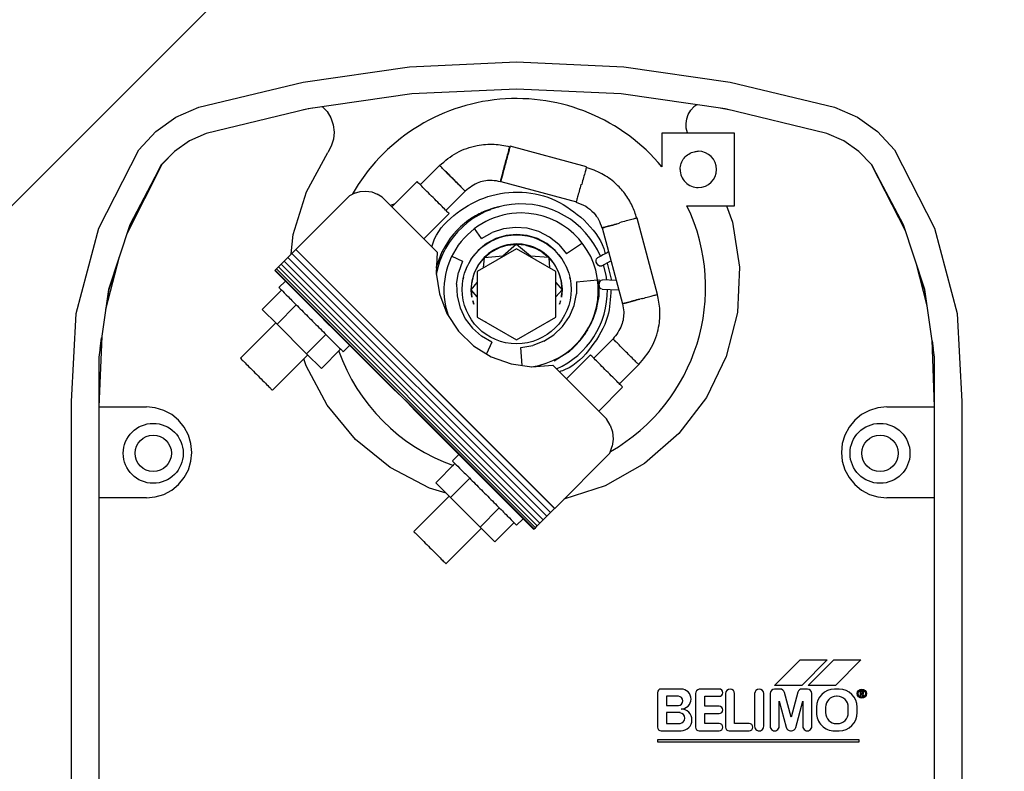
# Model space of a CAD drawing. Header units: millimetres. Extents: x -604189 to 881711, y -381903 to -7297.
# Tile 989 of 1056: x -545940 to -545832, y -160127 to -160044. Entities that reach past the tile are written whole.
import ezdxf

# ---------------------------------------------------------------- set-up
doc = ezdxf.new("R2010")
doc.units = ezdxf.units.MM
doc.header["$LTSCALE"] = 100
doc.linetypes.add('ACAD_ISO04W100', pattern=[30.5, 24, -3, 0.5, -3])
doc.layers.get('Defpoints').update_dxf_attribs({"color": 30})
doc.layers.add('Flowair', color=1, linetype='Continuous')
doc.layers.add('OPIS', color=7, linetype='Continuous')
doc.layers.add('strop osie', color=80, linetype='ACAD_ISO04W100', lineweight=5)
doc.styles.get("Standard").update_dxf_attribs({"font": 'romans.shx', "width": 0.5})
doc.dimstyles.new('1 50', dxfattribs={"dimtxt": 150, "dimasz": 80, "dimexe": 1, "dimexo": 1, "dimgap": 20, "dimtad": 1, "dimdec": 0, "dimlfac": 0.1, "dimtxsty": 'Standard', "dimblk": 'ARCHTICK', "dimcen": 200, "dimclrd": 2, "dimadec": 1, "dimazin": 0, "dimtfac": 1, "dimtdec": 0, "dimtmove": 0, "dimatfit": 3, "dimldrblk": 'ARCHTICK', "dimfxl": 120, "dimfxlon": 1, "dimtfill": 1, "dimarcsym": 0})

# ---------------------------------------------------------------- blocks, each defined once
blk = doc.blocks.new('_ArchTick')
at = {"layer": 'strop osie', "color": 0, "const_width": 0.15}
blk.add_lwpolyline([(-0.5, -0.5), (0.5, 0.5)], dxfattribs=at)
blk = doc.blocks.new('*D3281')
at = {"layer": 'Defpoints', "color": 0, "linetype": 'ByBlock', "lineweight": 5, "transparency": 16777216}
for p in [(-552118.94, -159745.28), (-535687.5, -164715.31), (-535410.16, -164715.31)]:
    blk.add_point(p, dxfattribs=at)
at = {"layer": 'OPIS', "color": 0, "linetype": 'Continuous', "lineweight": -2, "transparency": 16777216}
for p, q in [((-535470.16, -159745.28), (-535409.16, -159745.28)), ((-535470.16, -164715.31), (-535409.16, -164715.31))]:
    blk.add_line(p, q, dxfattribs=at)
at = {"layer": 'OPIS', "color": 2, "lineweight": -2, "transparency": 16777216}
blk.add_line((-535410.16, -159745.28), (-535410.16, -164715.31), dxfattribs=at)
at = {"layer": 'OPIS', "color": 2, "linetype": 'ByBlock', "lineweight": -2, "transparency": 16777216, "xscale": 80, "yscale": 80, "zscale": 80}
for p, rotation in [((-535410.16, -159745.28), 90), ((-535410.16, -164715.31), 270)]:
    blk.add_blockref('_ArchTick', p, dxfattribs=dict(at, rotation=rotation))
at = {"layer": 'OPIS', "color": 0, "linetype": 'ByBlock', "lineweight": 13, "transparency": 16777216, "insert": (-535505.16, -162230.3), "char_height": 150, "attachment_point": 5, "rotation": 90, "bg_fill": 3, "box_fill_scale": 1.1, "bg_fill_color": 256, "bg_fill_true_color": 13158600, "bg_fill_transparency": 0}
blk.add_mtext('497', dxfattribs=at)
blk = doc.blocks.new('*D3283')
at = {"layer": 'Defpoints', "color": 0, "linetype": 'ByBlock', "lineweight": 5, "transparency": 16777216}
for p in [(-549860.21, -159420.3), (-548544.07, -179490.3), (-536848.94, -179490.3)]:
    blk.add_point(p, dxfattribs=at)
at = {"layer": 'OPIS', "color": 0, "linetype": 'Continuous', "lineweight": -2, "transparency": 16777216}
for p, q in [((-548604.07, -159420.3), (-548543.07, -159420.3)), ((-548484.07, -179490.3), (-548545.07, -179490.3))]:
    blk.add_line(p, q, dxfattribs=at)
at = {"layer": 'OPIS', "color": 2, "lineweight": -2, "transparency": 16777216}
blk.add_line((-548544.07, -159420.3), (-548544.07, -179490.3), dxfattribs=at)
at = {"layer": 'OPIS', "color": 2, "linetype": 'ByBlock', "lineweight": -2, "transparency": 16777216, "xscale": 80, "yscale": 80, "zscale": 80}
for p, rotation in [((-548544.07, -159420.3), 90), ((-548544.07, -179490.3), 270)]:
    blk.add_blockref('_ArchTick', p, dxfattribs=dict(at, rotation=rotation))
at = {"layer": 'OPIS', "color": 0, "linetype": 'ByBlock', "lineweight": 13, "transparency": 16777216, "insert": (-548639.07, -169455.3), "char_height": 150, "attachment_point": 5, "rotation": 90, "bg_fill": 3, "box_fill_scale": 1.1, "bg_fill_color": 256, "bg_fill_true_color": 13158600, "bg_fill_transparency": 0}
blk.add_mtext('2007', dxfattribs=at)
blk = doc.blocks.new('*D3315')
at = {"layer": 'Defpoints', "color": 0, "linetype": 'ByBlock', "lineweight": 5, "transparency": 16777216}
for p in [(-551668.94, -159870.3), (-536848.94, -159870.3), (-536848.94, -160452.01)]:
    blk.add_point(p, dxfattribs=at)
at = {"layer": 'OPIS', "color": 0, "linetype": 'Continuous', "lineweight": -2, "transparency": 16777216}
for p, q in [((-551668.94, -160392.01), (-551668.94, -160453.01)), ((-536848.94, -160392.01), (-536848.94, -160453.01))]:
    blk.add_line(p, q, dxfattribs=at)
at = {"layer": 'OPIS', "color": 2, "lineweight": -2, "transparency": 16777216}
blk.add_line((-551668.94, -160452.01), (-536848.94, -160452.01), dxfattribs=at)
at = {"layer": 'OPIS', "color": 2, "linetype": 'ByBlock', "lineweight": -2, "transparency": 16777216, "xscale": 80, "yscale": 80, "zscale": 80, "rotation": 180}
blk.add_blockref('_ArchTick', (-551668.94, -160452.01), dxfattribs=at)
at = {"layer": 'OPIS', "color": 2, "linetype": 'ByBlock', "lineweight": -2, "transparency": 16777216, "xscale": 80, "yscale": 80, "zscale": 80}
blk.add_blockref('_ArchTick', (-536848.94, -160452.01), dxfattribs=at)
at = {"layer": 'OPIS', "color": 0, "linetype": 'ByBlock', "lineweight": 13, "transparency": 16777216, "insert": (-544258.94, -160357.01), "char_height": 150, "attachment_point": 5, "bg_fill": 3, "box_fill_scale": 1.1, "bg_fill_color": 256, "bg_fill_true_color": 13158600, "bg_fill_transparency": 0}
blk.add_mtext('1482', dxfattribs=at)
blk = doc.blocks.new('FB 100V z KM 10.2017')
at = {"layer": 'Flowair', "linetype": 'Continuous'}
for p, q in [((10002.037, 4879.974), (10006.726, 4881.228)), ((10006.726, 4881.228), (10011.573, 4881.476)), ((10011.573, 4881.476), (10061.573, 4881.476)), ((9997.713, 4877.771), (10002.037, 4879.974)), ((10005.41, 4879.442), (10001.846, 4878.275)), ((10006.303, 4879.57), (10003.937, 4878.959)), ((10005.395, 4879.397), (10005.997, 4879.491)), ((10009.123, 4879.976), (10005.41, 4879.442)), ((10011.873, 4879.976), (10008.172, 4879.84)), ((10008.224, 4879.841), (10008.645, 4879.908)), ((10061.573, 4879.976), (10009.123, 4879.976)), ((10011.873, 4877.351), (10011.873, 4879.976)), ((10016.873, 4879.976), (10016.873, 4877.351)), ((10004.529, 4879.112), (10005.395, 4879.397)), ((10002.218, 4878.397), (9998.533, 4876.516)), ((10001.846, 4878.275), (9998.533, 4876.516)), ((9998.533, 4876.516), (10001.848, 4878.232)), ((10001.848, 4878.232), (10001.98, 4878.276)), ((9996.711, 4876.842), (9997.713, 4877.771)), ((10011.873, 4877.351), (10011.921, 4876.864)), ((10016.825, 4876.864), (10016.873, 4877.351)), ((9995.92, 4875.728), (9996.711, 4876.842)), ((10011.921, 4876.864), (10012.063, 4876.395)), ((10016.682, 4876.395), (10016.825, 4876.864)), ((9998.533, 4876.516), (9997.803, 4875.813)), ((10012.063, 4876.395), (10012.294, 4875.963)), ((10016.451, 4875.963), (10016.682, 4876.395)), ((9995.373, 4874.476), (9995.92, 4875.728)), ((9997.803, 4875.813), (9997.223, 4874.983)), ((10012.294, 4875.963), (10012.605, 4875.584)), ((10016.14, 4875.584), (10016.451, 4875.963)), ((10025.798, 4875.926), (10027.198, 4874.526)), ((10025.798, 4874.426), (10025.798, 4875.926)), ((10027.498, 4875.976), (10027.498, 4875.876)), ((10027.498, 4875.876), (10027.798, 4875.876)), ((10027.548, 4875.976), (10027.548, 4875.926)), ((10027.548, 4875.926), (10027.648, 4875.926)), ((10027.648, 4875.926), (10027.648, 4875.976)), ((10027.773, 4876.078), (10027.684, 4876.027)), ((10027.698, 4875.977), (10027.798, 4876.034)), ((10027.698, 4875.926), (10027.698, 4875.977)), ((10027.798, 4875.926), (10027.698, 4875.926)), ((10027.798, 4876.034), (10027.773, 4876.078)), ((10027.798, 4875.876), (10027.798, 4875.926)), ((10028.698, 4875.726), (10028.398, 4875.726)), ((10030.198, 4875.826), (10030.198, 4864.726)), ((10030.298, 4875.826), (10030.198, 4875.826)), ((10030.298, 4864.726), (10030.298, 4875.826)), ((10012.605, 4875.584), (10012.984, 4875.273)), ((10012.984, 4875.273), (10013.416, 4875.042)), ((10015.329, 4875.042), (10015.762, 4875.273)), ((10015.762, 4875.273), (10016.14, 4875.584)), ((10028.698, 4875.226), (10028.398, 4875.226)), ((9997.223, 4874.983), (9996.813, 4874.056)), ((10013.416, 4875.042), (10013.885, 4874.9)), ((10013.885, 4874.9), (10014.373, 4874.851)), ((10014.373, 4874.851), (10014.86, 4874.9)), ((10014.86, 4874.9), (10015.329, 4875.042)), ((10027.398, 4874.726), (10027.398, 4874.476)), ((10027.798, 4874.626), (10027.798, 4874.576)), ((10029.298, 4874.576), (10029.298, 4874.626)), ((10029.698, 4874.476), (10029.698, 4874.726)), ((9993.988, 4868.731), (9995.373, 4874.476)), ((9996.813, 4874.056), (9995.461, 4868.449)), ((10027.198, 4873.026), (10025.798, 4874.426)), ((10025.798, 4874.076), (10027.198, 4872.676)), ((10025.798, 4872.576), (10025.798, 4874.076)), ((10027.198, 4874.526), (10027.198, 4873.026)), ((10028.398, 4873.976), (10028.698, 4873.976)), ((10028.398, 4873.476), (10028.698, 4873.476)), ((10027.398, 4872.983), (10027.398, 4872.683)), ((10029.448, 4873.226), (10027.648, 4873.226)), ((10027.198, 4871.176), (10025.798, 4872.576)), ((10027.198, 4872.676), (10027.198, 4871.176)), ((10027.573, 4872.445), (10028.948, 4872.077)), ((10027.574, 4872.445), (10027.573, 4872.445)), ((10028.067, 4872.726), (10029.448, 4872.726)), ((10029.512, 4872.339), (10028.067, 4872.726)), ((10028.948, 4872.077), (10027.583, 4871.711)), ((10029.698, 4872.055), (10029.698, 4872.105)), ((10027.398, 4871.476), (10027.398, 4871.176)), ((10027.583, 4871.711), (10027.583, 4871.71)), ((10028.067, 4871.426), (10029.501, 4871.811)), ((10029.448, 4871.426), (10028.067, 4871.426)), ((10027.648, 4870.926), (10029.448, 4870.926)), ((10029.448, 4870.576), (10027.648, 4870.576)), ((10027.648, 4870.076), (10029.448, 4870.076)), ((10029.298, 4869.776), (10029.298, 4868.976)), ((10029.698, 4868.676), (10029.698, 4869.776)), ((10001.696, 4868.862), (10004.168, 4869.249)), ((10004.168, 4869.249), (10006.668, 4869.132)), ((9993.152, 4862.88), (9993.988, 4868.731)), ((9995.512, 4868.658), (9995.424, 4868.186)), ((10000.798, 4868.976), (9996.798, 4868.976)), ((9996.798, 4868.976), (9996.798, 4864.976)), ((10000.798, 4866.352), (10000.798, 4868.976)), ((10000.798, 4868.526), (10001.696, 4868.862)), ((10006.668, 4869.132), (10009.093, 4868.517)), ((10029.298, 4868.976), (10027.648, 4868.976)), ((9995.461, 4868.449), (9994.645, 4862.738)), ((10009.093, 4868.517), (10011.346, 4867.428)), ((10027.398, 4868.126), (10027.398, 4867.026)), ((10027.648, 4868.476), (10029.498, 4868.476)), ((10027.798, 4867.326), (10027.798, 4868.126)), ((10028.348, 4868.126), (10028.348, 4867.326)), ((10028.748, 4867.326), (10028.748, 4868.126)), ((10029.298, 4868.126), (10029.298, 4867.326)), ((10029.698, 4867.026), (10029.698, 4868.126)), ((10011.346, 4867.428), (10013.335, 4865.909)), ((10027.398, 4867.026), (10027.403, 4867.026)), ((10028.348, 4867.326), (10027.798, 4867.326)), ((10029.298, 4867.326), (10028.748, 4867.326)), ((9995.238, 4866.885), (9995.348, 4866.735)), ((9995.542, 4866.559), (9995.348, 4866.735)), ((9995.767, 4866.424), (9995.542, 4866.559)), ((10027.648, 4866.826), (10029.498, 4866.826)), ((9996.014, 4866.336), (9995.767, 4866.424)), ((9996.273, 4866.3), (9996.014, 4866.336)), ((9996.535, 4866.315), (9996.273, 4866.3)), ((9996.789, 4866.382), (9996.535, 4866.315)), ((10013.335, 4865.909), (10014.978, 4864.022)), ((10027.398, 4866.026), (10027.398, 4864.926)), ((10028.698, 4865.976), (10028.698, 4865.226)), ((10028.702, 4865.976), (10028.698, 4865.976)), ((10029.298, 4865.976), (10029.293, 4865.976)), ((10029.298, 4865.226), (10029.298, 4865.976)), ((10029.698, 4864.926), (10029.698, 4866.026)), ((10027.798, 4865.876), (10027.798, 4865.226)), ((10028.298, 4865.226), (10028.298, 4865.876)), ((9996.798, 4864.976), (9998.652, 4864.976)), ((10027.798, 4865.226), (10028.298, 4865.226)), ((10028.698, 4865.226), (10029.298, 4865.226)), ((10005.682, 4864.73), (10001.474, 4863.603)), ((10027.598, 4864.726), (10029.498, 4864.726)), ((10030.198, 4864.726), (10030.298, 4864.726)), ((10005.908, 4863.867), (10005.897, 4863.907)), ((10005.897, 4863.907), (10005.936, 4863.763)), ((10014.978, 4864.022), (10016.21, 4861.844)), ((10010.602, 4862.632), (10009.539, 4863.696)), ((10009.54, 4863.693), (10009.54, 4863.693)), ((9992.873, 4856.976), (9993.152, 4862.88)), ((9994.645, 4862.738), (9994.373, 4856.976)), ((10002.012, 4861.676), (10006.195, 4862.797)), ((10012.096, 4861.491), (10010.776, 4862.811)), ((10001.736, 4862.631), (10001.734, 4862.637)), ((10001.759, 4862.638), (10001.736, 4862.631)), ((10004.111, 4861.66), (10003.837, 4862.165)), ((10003.948, 4861.962), (10004.905, 4862.195)), ((10004.916, 4862.454), (10004.883, 4861.701)), ((10005.382, 4861.681), (10005.422, 4862.59)), ((10008.125, 4862.281), (10009.188, 4861.218)), ((10008.129, 4862.282), (10008.128, 4862.282)), ((10012.869, 4862.125), (10012.528, 4861.923)), ((10012.869, 4862.125), (10013.247, 4862.247)), ((10013.247, 4862.247), (10013.642, 4862.286)), ((10013.642, 4862.286), (10014.037, 4862.239)), ((10014.412, 4862.11), (10014.037, 4862.239)), ((10014.412, 4862.11), (10017.453, 4859.07)), ((10004.616, 4861.902), (10004.054, 4861.766)), ((10004.111, 4861.66), (10004.124, 4861.622)), ((10004.124, 4861.622), (10004.115, 4861.544)), ((10004.893, 4861.942), (10004.616, 4861.902)), ((10004.899, 4861.635), (10004.883, 4861.702)), ((10004.951, 4861.577), (10004.899, 4861.635)), ((10005.032, 4861.537), (10004.951, 4861.577)), ((10005.306, 4861.564), (10005.224, 4861.529)), ((10005.362, 4861.618), (10005.306, 4861.564)), ((10005.382, 4861.683), (10005.362, 4861.618)), ((10009.569, 4858.963), (10012.528, 4861.923)), ((10016.21, 4861.844), (10016.943, 4859.579)), ((10003.717, 4861.375), (10003.672, 4861.422)), ((10003.796, 4861.35), (10003.717, 4861.375)), ((10003.893, 4861.359), (10003.796, 4861.35)), ((10003.989, 4861.4), (10003.893, 4861.359)), ((10004.067, 4861.465), (10003.989, 4861.4)), ((10004.115, 4861.544), (10004.067, 4861.465)), ((10004.86, 4861.508), (10005.766, 4861.504)), ((10004.978, 4860.273), (10004.867, 4861.435)), ((10004.883, 4861.508), (10004.991, 4861.516)), ((10004.991, 4861.516), (10005.099, 4861.522)), ((10005.127, 4861.52), (10005.032, 4861.537)), ((10005.224, 4861.529), (10005.127, 4861.52)), ((10005.766, 4861.504), (10006.654, 4861.321)), ((10006.884, 4861.223), (10007.329, 4861.034)), ((10009.009, 4861.044), (10010.329, 4859.724)), ((9998.652, 4860.819), (9997.525, 4856.613)), ((9999.618, 4860.56), (9999.634, 4860.555)), ((9999.623, 4860.515), (9999.634, 4860.555)), ((10002.852, 4860.592), (10003.443, 4859.721)), ((10007.621, 4860.875), (10008.072, 4860.565)), ((9999.457, 4856.098), (10000.574, 4860.265)), ((10004.978, 4860.273), (10005.638, 4860.272)), ((10005.373, 4859.976), (10005.372, 4859.976)), ((10005.374, 4859.976), (10005.373, 4859.976)), ((10006.285, 4860.139), (10005.638, 4860.272)), ((10006.892, 4859.881), (10006.285, 4860.139)), ((10008.236, 4860.453), (10008.866, 4859.802)), ((10002.935, 4859.299), (10003.443, 4859.721)), ((10003.706, 4859.471), (10003.251, 4859.098)), ((10003.873, 4859.56), (10003.706, 4859.471)), ((10004.225, 4859.748), (10004.096, 4859.679)), ((10004.33, 4859.78), (10004.225, 4859.748)), ((10004.465, 4859.289), (10004.934, 4859.432)), ((10004.787, 4859.919), (10004.728, 4859.901)), ((10004.838, 4859.924), (10004.787, 4859.919)), ((10004.934, 4859.432), (10005.391, 4859.476)), ((10005.026, 4859.142), (10005.419, 4859.476)), ((10005.423, 4859.476), (10005.817, 4859.142)), ((10005.424, 4859.476), (10005.828, 4859.439)), ((10006.036, 4859.394), (10006.21, 4859.341)), ((10007.436, 4859.507), (10006.892, 4859.881)), ((10007.896, 4859.032), (10007.436, 4859.507)), ((10008.866, 4859.802), (10009.355, 4859.038)), ((10002.935, 4859.299), (10002.522, 4858.785)), ((10003.251, 4859.098), (10002.878, 4858.643)), ((10004.423, 4859.142), (10003.173, 4856.976)), ((10017.453, 4859.07), (10003.205, 4844.821)), ((10003.205, 4844.821), (10017.453, 4859.069)), ((10003.427, 4844.599), (10017.675, 4858.847)), ((10003.655, 4858.744), (10004.032, 4859.058)), ((10004.032, 4859.058), (10004.465, 4859.289)), ((10006.923, 4859.142), (10004.423, 4859.142)), ((10008.173, 4856.976), (10006.923, 4859.142)), ((10008.252, 4858.477), (10007.896, 4859.032)), ((10009.659, 4857.812), (10009.569, 4858.963)), ((10017.675, 4858.847), (10017.453, 4859.069)), ((10017.675, 4858.847), (10017.89, 4858.633)), ((10002.522, 4858.785), (10002.218, 4858.198)), ((10002.878, 4858.643), (10002.601, 4858.125)), ((10003.341, 4858.367), (10003.11, 4857.934)), ((10003.341, 4858.367), (10003.653, 4858.746)), ((10003.653, 4858.746), (10003.573, 4857.741)), ((10003.641, 4844.385), (10017.89, 4858.633)), ((10003.655, 4858.744), (10004.22, 4858.79)), ((10003.84, 4844.186), (10018.088, 4858.434)), ((10007.149, 4858.75), (10007.161, 4858.749)), ((10007.161, 4858.749), (10007.193, 4858.717)), ((10007.193, 4858.717), (10007.197, 4858.667)), ((10008.252, 4858.477), (10008.49, 4857.861)), ((10018.088, 4858.434), (10017.89, 4858.633)), ((10018.263, 4858.26), (10018.088, 4858.434)), ((10002.218, 4858.198), (10002.037, 4857.564)), ((10002.601, 4858.125), (10002.43, 4857.562)), ((10002.968, 4857.465), (10003.11, 4857.934)), ((10004.015, 4844.011), (10018.263, 4858.26)), ((10018.407, 4858.115), (10004.159, 4843.867)), ((10018.516, 4858.007), (10004.267, 4843.759)), ((10018.584, 4857.939), (10004.335, 4843.69)), ((10008.602, 4857.21), (10008.49, 4857.861)), ((10009.505, 4856.668), (10009.659, 4857.812)), ((10012.356, 4851.687), (10018.578, 4857.909)), ((10012.369, 4851.673), (10018.591, 4857.896)), ((10018.407, 4858.115), (10018.263, 4858.26)), ((10018.516, 4858.007), (10018.407, 4858.115)), ((10018.584, 4857.939), (10018.516, 4858.007)), ((10018.591, 4857.896), (10018.578, 4857.909)), ((10018.584, 4857.939), (10018.609, 4857.913)), ((10018.591, 4857.896), (10018.609, 4857.913)), ((10002.037, 4857.564), (10001.985, 4856.905)), ((10002.43, 4857.562), (10002.373, 4856.976)), ((10003.573, 4857.741), (10002.923, 4856.976)), ((10002.968, 4857.465), (10002.923, 4856.976)), ((10009.588, 4857.282), (10008.602, 4857.21)), ((10015.986, 4857.602), (10015.986, 4857.602)), ((10018.38, 4856.976), (10018.026, 4857.33)), ((9993.152, 4851.073), (9992.873, 4856.976)), ((9994.373, 4856.976), (9994.645, 4851.215)), ((10001.985, 4856.905), (10002.065, 4856.25)), ((10002.373, 4856.976), (10002.43, 4856.391)), ((10002.968, 4856.488), (10002.92, 4856.976)), ((10002.92, 4856.976), (10003.574, 4856.209)), ((10003.173, 4856.976), (10004.423, 4854.811)), ((10006.923, 4854.811), (10008.173, 4856.976)), ((10018.238, 4856.835), (10019.298, 4855.774)), ((10002.065, 4856.25), (10002.274, 4855.624)), ((10002.43, 4856.391), (10002.601, 4855.828)), ((10002.968, 4856.488), (10003.11, 4856.019)), ((10003.574, 4856.209), (10003.655, 4855.209)), ((10009.113, 4855.582), (10009.505, 4856.668)), ((10016.258, 4855.562), (10016.925, 4856.23)), ((10000.857, 4855.979), (10000.854, 4856.006)), ((10000.883, 4855.9), (10000.857, 4855.979)), ((10002.603, 4855.051), (10002.274, 4855.624)), ((10002.601, 4855.828), (10002.878, 4855.31)), ((10003.341, 4855.586), (10003.11, 4856.019)), ((10008.312, 4855.605), (10007.981, 4855.034)), ((10008.312, 4855.605), (10008.946, 4855.316)), ((10014.218, 4855.834), (10014.218, 4855.834)), ((10018.485, 4854.961), (10017.425, 4856.022)), ((10018.485, 4854.961), (10019.298, 4855.774)), ((10001.143, 4855.119), (10000.997, 4855.556)), ((10001.593, 4854.331), (10001.143, 4855.119)), ((10002.603, 4855.051), (10002.055, 4854.661)), ((10002.878, 4855.31), (10003.251, 4854.855)), ((10003.341, 4855.586), (10003.655, 4855.209)), ((10004.221, 4855.161), (10003.653, 4855.206)), ((10004.032, 4854.895), (10003.653, 4855.206)), ((10007.163, 4855.206), (10007.15, 4855.205)), ((10007.195, 4855.239), (10007.163, 4855.206)), ((10007.199, 4855.291), (10007.195, 4855.239)), ((10008.499, 4854.604), (10009.113, 4855.582)), ((10015.591, 4854.895), (10016.258, 4855.562)), ((10003.251, 4854.855), (10003.706, 4854.482)), ((10004.465, 4854.664), (10004.032, 4854.895)), ((10004.423, 4854.811), (10006.923, 4854.811)), ((10004.934, 4854.521), (10004.465, 4854.664)), ((10005.421, 4854.477), (10004.934, 4854.521)), ((10005.423, 4854.477), (10005.028, 4854.811)), ((10005.819, 4854.811), (10005.427, 4854.477)), ((10005.464, 4854.477), (10005.821, 4854.513)), ((10005.821, 4854.513), (10005.464, 4854.477)), ((10006.036, 4854.559), (10006.21, 4854.612)), ((10006.21, 4854.612), (10006.036, 4854.559)), ((10007.015, 4854.144), (10007.543, 4854.54)), ((10007.543, 4854.54), (10007.981, 4855.034)), ((10007.692, 4853.778), (10008.499, 4854.604)), ((10016.859, 4853.335), (10018.485, 4854.961)), ((10020.502, 4853.086), (10018.556, 4855.032)), ((9999.992, 4854.146), (9999.993, 4854.146)), ((10001.056, 4853.086), (9999.993, 4854.149)), ((10001.648, 4854.371), (10001.593, 4854.331)), ((10003.565, 4853.413), (10003.848, 4853.997)), ((10003.706, 4854.482), (10003.873, 4854.393)), ((10003.848, 4853.997), (10004.467, 4853.769)), ((10004.096, 4854.274), (10004.225, 4854.205)), ((10004.225, 4854.205), (10004.33, 4854.173)), ((10004.728, 4854.052), (10004.787, 4854.034)), ((10004.787, 4854.034), (10004.838, 4854.029)), ((10005.372, 4853.977), (10005.373, 4853.976)), ((10005.373, 4853.976), (10005.374, 4853.977)), ((10006.42, 4853.859), (10007.015, 4854.144)), ((10015.798, 4854.395), (10016.859, 4853.335)), ((10005.12, 4853.668), (10004.467, 4853.769)), ((10005.12, 4853.668), (10005.779, 4853.699)), ((10005.779, 4853.699), (10006.42, 4853.859)), ((10006.729, 4853.142), (10007.692, 4853.778)), ((10014.49, 4853.794), (10014.844, 4853.44)), ((10014.985, 4853.582), (10016.046, 4852.522)), ((10002.625, 4851.871), (10001.23, 4853.266)), ((10003.308, 4852.883), (10003.346, 4852.963)), ((10005.653, 4852.723), (10006.729, 4853.142)), ((10016.046, 4852.522), (10016.859, 4853.335)), ((10016.615, 4853.091), (10016.346, 4852.18)), ((10016.788, 4853.264), (10018.734, 4851.318)), ((9998.579, 4852.735), (9999.642, 4851.672)), ((10000.323, 4849.57), (10003.36, 4852.607)), ((10004.159, 4852.57), (10003.308, 4852.883)), ((10003.36, 4852.607), (10004.513, 4852.542)), ((10004.239, 4852.558), (10004.159, 4852.57)), ((10004.513, 4852.542), (10005.653, 4852.723)), ((10016.346, 4852.18), (10015.203, 4850.01)), ((9999.463, 4851.498), (10000.857, 4850.103)), ((10011.466, 4850.808), (10011.982, 4851.306)), ((10011.982, 4851.306), (10012.359, 4851.683)), ((10011.992, 4851.296), (10011.982, 4851.306)), ((10011.992, 4851.296), (10012.369, 4851.673)), ((10012.226, 4851.53), (10012.225, 4851.53)), ((10012.356, 4851.687), (10012.369, 4851.673)), ((10012.369, 4851.673), (10012.359, 4851.683)), ((10012.369, 4851.673), (10012.369, 4851.673)), ((9993.988, 4845.222), (9993.152, 4851.073)), ((9994.645, 4851.215), (9995.461, 4845.504)), ((10011.466, 4850.808), (10010.968, 4850.292)), ((10000.716, 4850.244), (10000.776, 4850.022)), ((10010.591, 4849.915), (10010.968, 4850.292)), ((10010.601, 4849.905), (10010.978, 4850.282)), ((10010.968, 4850.292), (10010.978, 4850.282)), ((10004.352, 4843.674), (10010.574, 4849.897)), ((10004.361, 4843.665), (10010.583, 4849.888)), ((10010.583, 4849.888), (10010.574, 4849.897)), ((10010.601, 4849.905), (10010.583, 4849.888)), ((10010.601, 4849.905), (10010.583, 4849.888)), ((10010.591, 4849.915), (10010.601, 4849.905)), ((10010.707, 4850.011), (10010.708, 4850.01)), ((10015.203, 4850.01), (10013.656, 4848.106)), ((10000.039, 4849.001), (10000.151, 4849.3)), ((10000.323, 4849.57), (10000.151, 4849.3)), ((9999.994, 4848.684), (10000.039, 4849.001)), ((10000.016, 4848.365), (9999.994, 4848.684)), ((10000.105, 4848.058), (10000.016, 4848.365)), ((10000.105, 4848.058), (10000.252, 4847.773)), ((10006.44, 4848.056), (10006.44, 4848.056)), ((10013.656, 4848.106), (10011.765, 4846.544)), ((10003.205, 4844.821), (10000.252, 4847.773)), ((10008.834, 4847.43), (10008.48, 4847.784)), ((9996.339, 4846.881), (9996.738, 4846.93)), ((9996.738, 4846.93), (9997.139, 4846.894)), ((10008.692, 4847.289), (10009.752, 4846.228)), ((9995.616, 4846.542), (9995.349, 4846.291)), ((9995.616, 4846.542), (9995.96, 4846.75)), ((9995.96, 4846.75), (9996.339, 4846.881)), ((9997.139, 4846.894), (9997.523, 4846.774)), ((9997.523, 4846.774), (9997.873, 4846.576)), ((10000.029, 4845.407), (9997.873, 4846.576)), ((10007.379, 4846.684), (10006.712, 4846.016)), ((10008.939, 4845.415), (10007.879, 4846.476)), ((10011.765, 4846.544), (10009.603, 4845.384)), ((10004.672, 4846.289), (10004.672, 4846.289)), ((10006.712, 4846.016), (10006.045, 4845.349)), ((10008.939, 4845.415), (10009.752, 4846.228)), ((9995.431, 4845.718), (9995.524, 4845.242)), ((9995.461, 4845.504), (9996.813, 4839.896)), ((10002.373, 4844.684), (10000.029, 4845.407)), ((10007.313, 4843.789), (10008.939, 4845.415)), ((10010.956, 4843.54), (10009.01, 4845.486)), ((10009.603, 4845.384), (10009.226, 4845.27)), ((9995.373, 4839.476), (9993.988, 4845.222)), ((10003.205, 4844.821), (10003.427, 4844.599)), ((10006.252, 4844.85), (10007.313, 4843.789)), ((10003.452, 4844.574), (10002.373, 4844.684)), ((10003.427, 4844.599), (10003.641, 4844.385)), ((10003.641, 4844.385), (10003.84, 4844.186)), ((10004.944, 4844.249), (10005.298, 4843.894)), ((10003.84, 4844.186), (10004.015, 4844.011)), ((10004.015, 4844.011), (10004.159, 4843.867)), ((10004.159, 4843.867), (10004.267, 4843.759)), ((10004.267, 4843.759), (10004.335, 4843.69)), ((10004.335, 4843.69), (10004.352, 4843.674)), ((10004.352, 4843.674), (10004.361, 4843.665)), ((10005.439, 4844.036), (10006.5, 4842.976)), ((10006.5, 4842.976), (10007.313, 4843.789)), ((10007.242, 4843.718), (10009.188, 4841.772)), ((9996.813, 4839.896), (9997.223, 4838.971)), ((9996.813, 4839.896), (9997.223, 4838.97)), ((9995.92, 4838.225), (9995.373, 4839.476)), ((9997.223, 4838.971), (9997.803, 4838.142)), ((9997.223, 4838.97), (9997.803, 4838.14)), ((10013.416, 4838.911), (10012.984, 4838.68)), ((10013.885, 4839.053), (10013.416, 4838.911)), ((10014.373, 4839.101), (10013.885, 4839.053)), ((10014.86, 4839.053), (10014.373, 4839.101)), ((10015.329, 4838.911), (10014.86, 4839.053)), ((10015.762, 4838.68), (10015.329, 4838.911)), ((10012.605, 4838.369), (10012.294, 4837.99)), ((10012.984, 4838.68), (10012.605, 4838.369)), ((10016.14, 4838.369), (10015.762, 4838.68)), ((10016.451, 4837.99), (10016.14, 4838.369)), ((9996.711, 4837.111), (9995.92, 4838.225)), ((9997.803, 4838.142), (9998.533, 4837.441)), ((9997.803, 4838.14), (9998.533, 4837.436)), ((10012.294, 4837.99), (10012.063, 4837.558)), ((10016.682, 4837.558), (10016.451, 4837.99)), ((9998.533, 4837.441), (10002.34, 4835.516)), ((10001.848, 4835.721), (9998.533, 4837.436)), ((9998.533, 4837.436), (10001.846, 4835.678)), ((10012.063, 4837.558), (10011.921, 4837.089)), ((10016.825, 4837.089), (10016.682, 4837.558)), ((9997.713, 4836.181), (9996.711, 4837.111)), ((10011.921, 4837.089), (10011.873, 4836.601)), ((10016.873, 4836.601), (10016.825, 4837.089)), ((10002.037, 4833.978), (9997.713, 4836.181)), ((10011.873, 4833.976), (10011.873, 4836.601)), ((10016.873, 4836.601), (10016.873, 4833.976)), ((10001.846, 4835.678), (10005.41, 4834.511)), ((10002.097, 4835.639), (10001.848, 4835.721)), ((10003.61, 4835.1), (10006.501, 4834.354)), ((10005.395, 4834.556), (10004.207, 4834.946)), ((10006.221, 4834.426), (10005.395, 4834.556)), ((10005.41, 4834.511), (10009.123, 4833.976)), ((10006.726, 4832.725), (10002.037, 4833.978)), ((10008.002, 4834.138), (10011.873, 4833.976)), ((10008.645, 4834.045), (10008.075, 4834.135)), ((10009.123, 4833.976), (10061.573, 4833.976)), ((10011.573, 4832.476), (10006.726, 4832.725)), ((10061.573, 4832.476), (10011.573, 4832.476))]:
    blk.add_line(p, q, dxfattribs=at)
for centre, radius in [((10014.423, 4876.976), 1.65), ((10014.423, 4876.976), 1), ((10027.648, 4875.976), 0.25), ((10027.648, 4875.976), 0.2), ((10005.398, 4856.976), 3), ((10014.423, 4836.976), 1.65), ((10014.423, 4836.976), 1)]:
    blk.add_circle(centre, radius, dxfattribs=at)
for centre, radius, start, end in [((10028.398, 4874.726), 1, 90, 180), ((10027.598, 4875.976), 0.1, 30.1315, 180), ((10027.598, 4875.976), 0.05, 0, 180), ((10028.698, 4874.726), 1, 0, 90), ((10028.398, 4874.626), 0.6, 90, 180), ((10028.698, 4874.626), 0.6, 0, 90), ((10028.398, 4874.576), 0.6, 180, 270), ((10028.698, 4874.576), 0.6, 270, 0), ((10028.398, 4874.476), 1, 180, 270), ((10028.698, 4874.476), 1, 270, 0), ((10027.648, 4872.976), 0.25, 90, 178.3955), ((10029.448, 4872.976), 0.25, 270, 90), ((10027.648, 4872.684), 0.25, 180.1146, 252.7516), ((10029.448, 4872.055), 0.25, 282.2426, 0), ((10029.448, 4872.097), 0.25, 1.7191, 75.0623), ((10027.648, 4871.469), 0.25, 104.8972, 178.1777), ((10029.448, 4871.176), 0.25, 270, 90), ((10027.648, 4871.176), 0.25, 180, 270), ((10027.648, 4870.326), 0.25, 90, 270), ((10029.448, 4870.326), 0.25, 270, 90), ((10029.498, 4869.776), 0.2, 0, 180), ((10027.648, 4868.726), 0.25, 90, 270), ((10029.498, 4868.676), 0.2, 270, 0), ((10027.598, 4868.126), 0.2, 0, 180), ((10028.548, 4868.126), 0.2, 0, 180), ((10029.498, 4868.126), 0.2, 0, 180), ((9998.798, 4866.976), 1, 0, 180), ((9998.798, 4866.976), 1, 270, 0), ((10005.298, 4856.976), 10.4, 29.7685, 115.6385), ((10027.648, 4867.076), 0.25, 191.537, 270), ((10029.498, 4867.026), 0.2, 270, 0), ((10027.948, 4866.026), 0.55, 0, 180), ((10029.098, 4866.026), 0.6, 0, 180), ((10028.048, 4865.876), 0.25, 0, 180), ((10028.998, 4865.926), 0.3, 9.6425, 170.3575), ((10005.298, 4856.976), 10.4, 129.7151, 240.4809), ((10027.598, 4864.926), 0.2, 180, 270), ((10029.498, 4864.926), 0.2, 270, 0), ((10005.445, 4857.224), 4.75, 113.1266, 259.5389), ((10005.445, 4857.224), 4.75, 24.2071, 90.597), ((10005.445, 4857.224), 4.25, 7.6912, 180), ((10005.298, 4856.976), 4.55, 84.2749, 91.1545), ((10005.298, 4856.976), 4.55, 72.842, 83.9107), ((10005.298, 4856.976), 4.55, 61.4109, 72.4796), ((10005.298, 4856.976), 4.55, 49.9798, 61.0485), ((10005.298, 4856.976), 4.55, 38.5486, 49.6174), ((10005.398, 4856.976), 2.5, 90.1643, 270.5448), ((10005.398, 4856.976), 2.5, 89.4236, 89.5143), ((10005.398, 4856.976), 2.5, 80.0924, 89.392), ((10005.398, 4856.976), 2.5, 71.0506, 75.1994), ((10005.445, 4857.224), 4.25, 180, 288.9374), ((10005.298, 4856.976), 4.55, 192.842, 203.9107), ((10005.298, 4856.976), 4.55, 204.2749, 215.2344), ((10005.298, 4856.976), 4.55, 215.5231, 244.0741), ((10005.398, 4856.976), 2.5, 270.5696, 270.6624), ((10005.298, 4856.976), 10.4, 289.5051, 340.5162), ((10005.298, 4856.976), 4.55, 244.2553, 255.3241)]:
    blk.add_arc(centre, radius, start, end, dxfattribs=at)
for points, knots in [([(9998.798, 4865.976), (9998.685, 4865.988), (9998.46, 4866.01), (9998.161, 4866.182), (9997.934, 4866.436), (9997.818, 4866.717), (9997.798, 4866.903), (9997.798, 4866.976), (9997.798, 4866.976)], [0, 0, 0, 0, 0.2147, 0.429389, 0.644075, 0.858781, 0.999971, 1, 1, 1, 1]), ([(10009.54, 4863.693), (10009.236, 4863.95), (10008.627, 4864.462), (10007.56, 4864.816), (10006.556, 4864.905), (10005.962, 4864.786), (10005.677, 4864.729)], [0, 0, 0, 0, 0.283535, 0.566799, 0.791621, 1, 1, 1, 1]), ([(10005.897, 4863.907), (10005.867, 4864.018), (10005.808, 4864.241), (10005.736, 4864.509), (10005.687, 4864.693), (10005.68, 4864.717), (10005.677, 4864.729)], [0, 0, 0, 0, 0.249998, 0.499992, 0.749988, 1, 1, 1, 1]), ([(10006.195, 4862.797), (10006.191, 4862.81), (10006.186, 4862.83), (10006.154, 4862.95), (10006.12, 4863.075), (10006.079, 4863.229), (10006.019, 4863.454), (10005.968, 4863.641), (10005.936, 4863.763)], [0, 0, 0, 0, 0.239452, 0.369659, 0.500034, 0.630227, 0.760607, 1, 1, 1, 1]), ([(10005.936, 4863.763), (10005.968, 4863.641), (10006.019, 4863.454), (10006.079, 4863.229), (10006.12, 4863.076), (10006.154, 4862.948), (10006.185, 4862.84), (10006.195, 4862.77), (10006.195, 4862.797), (10006.195, 4862.797)], [0, 0, 0, 0, 0.239392, 0.369571, 0.499909, 0.630075, 0.760426, 0.999824, 1, 1, 1, 1]), ([(10005.936, 4863.763), (10005.97, 4863.636), (10006.038, 4863.383), (10006.123, 4863.064), (10006.183, 4862.841), (10006.191, 4862.812), (10006.195, 4862.797)], [0, 0, 0, 0, 0.249986, 0.499965, 0.749981, 1, 1, 1, 1]), ([(10001.479, 4863.59), (10001.251, 4863.514), (10000.772, 4863.355), (10000.119, 4862.951), (9999.509, 4862.389), (9998.991, 4861.677), (9998.787, 4861.098), (9998.685, 4860.809)], [0, 0, 0, 0, 0.174818, 0.366659, 0.554854, 0.777596, 1, 1, 1, 1]), ([(10001.475, 4863.603), (10001.479, 4863.588), (10001.487, 4863.559), (10001.547, 4863.336), (10001.632, 4863.017), (10001.7, 4862.764), (10001.734, 4862.637)], [0, 0, 0, 0, 0.250002, 0.500003, 0.749999, 1, 1, 1, 1]), ([(10009.54, 4863.693), (10009.53, 4863.683), (10009.509, 4863.662), (10009.35, 4863.504), (10009.122, 4863.276), (10008.85, 4863.003), (10008.575, 4862.728), (10008.34, 4862.493), (10008.171, 4862.325), (10008.143, 4862.296), (10008.129, 4862.282)], [0, 0, 0, 0, 0.124977, 0.249944, 0.374908, 0.499869, 0.624819, 0.749775, 0.874745, 1, 1, 1, 1]), ([(10006.195, 4862.797), (10006.342, 4862.828), (10006.609, 4862.884), (10007.01, 4862.856), (10007.548, 4862.732), (10007.89, 4862.467), (10008.128, 4862.282)], [0, 0, 0, 0, 0.215012, 0.390049, 0.573846, 1, 1, 1, 1]), ([(10010.778, 4862.81), (10010.764, 4862.797), (10010.738, 4862.77), (10010.533, 4862.566), (10010.241, 4862.274), (10010.01, 4862.042), (10009.894, 4861.926)], [0, 0, 0, 0, 0.250002, 0.500009, 0.749997, 1, 1, 1, 1]), ([(10001.759, 4862.638), (10001.793, 4862.511), (10001.861, 4862.256), (10001.947, 4861.935), (10002.008, 4861.71), (10002.016, 4861.681), (10002.019, 4861.666)], [0, 0, 0, 0, 0.249999, 0.499996, 0.749993, 1, 1, 1, 1]), ([(10002.017, 4861.677), (10002.013, 4861.692), (10002.005, 4861.72), (10001.945, 4861.943), (10001.874, 4862.209), (10001.822, 4862.402), (10001.804, 4862.47)], [0, 0, 0, 0, 0.282232, 0.564458, 0.846694, 1, 1, 1, 1]), ([(10005.404, 4862.167), (10005.908, 4862.139), (10007.054, 4862.075), (10008.601, 4861.149), (10009.655, 4860.149), (10009.897, 4859.438), (10009.934, 4859.329)], [0, 0, 0, 0, 0.264846, 0.601889, 0.938936, 1, 1, 1, 1]), ([(10000.603, 4860.253), (10000.667, 4860.433), (10000.796, 4860.794), (10001.146, 4861.2), (10001.555, 4861.509), (10001.857, 4861.611), (10002.019, 4861.666)], [0, 0, 0, 0, 0.272457, 0.545532, 0.755749, 1, 1, 1, 1]), ([(10001.585, 4860.689), (10002.067, 4861.139), (10002.625, 4861.661), (10003.346, 4861.818), (10003.445, 4861.839)], [0, 0, 0, 0, 0.862884, 1, 1, 1, 1]), ([(10003.341, 4862.032), (10003.451, 4861.829), (10003.562, 4861.626), (10003.672, 4861.422), (10003.672, 4861.422)], [0, 0, 0, 0, 0.996927, 1, 1, 1, 1]), ([(10009.894, 4861.926), (10009.778, 4861.81), (10009.546, 4861.579), (10009.254, 4861.287), (10009.05, 4861.082), (10009.023, 4861.056), (10009.01, 4861.042)], [0, 0, 0, 0, 0.249997, 0.499997, 0.750002, 1, 1, 1, 1]), ([(9998.652, 4860.818), (9998.666, 4860.814), (9998.695, 4860.807), (9998.919, 4860.747), (9999.238, 4860.661), (9999.491, 4860.593), (9999.618, 4860.56)], [0, 0, 0, 0, 0.250002, 0.500004, 0.750006, 1, 1, 1, 1]), ([(9999.623, 4860.515), (9999.751, 4860.481), (10000.007, 4860.412), (10000.331, 4860.325), (10000.558, 4860.265), (10000.588, 4860.257), (10000.603, 4860.253)], [0, 0, 0, 0, 0.249973, 0.499952, 0.74995, 1, 1, 1, 1]), ([(10003.054, 4852.3), (10002.908, 4852.349), (10002.158, 4852.599), (10001.11, 4853.668), (10000.177, 4855.345), (9999.946, 4857.278), (10000.377, 4859.192), (10001.182, 4860.19), (10001.585, 4860.689)], [0, 0, 0, 0, 0.046165, 0.236932, 0.4277, 0.618467, 0.809234, 1, 1, 1, 1]), ([(10016.611, 4855.209), (10016.843, 4855.44), (10017.306, 4855.904), (10017.891, 4856.488), (10018.299, 4856.897), (10018.353, 4856.95), (10018.379, 4856.976)], [0, 0, 0, 0, 0.249997, 0.499999, 0.75, 1, 1, 1, 1]), ([(9998.581, 4852.735), (9998.325, 4853.039), (9997.812, 4853.647), (9997.458, 4854.715), (9997.369, 4855.718), (9997.488, 4856.312), (9997.545, 4856.598)], [0, 0, 0, 0, 0.283535, 0.566802, 0.791628, 1, 1, 1, 1]), ([(9997.526, 4856.617), (9997.54, 4856.613), (9997.569, 4856.605), (9997.793, 4856.545), (9998.112, 4856.46), (9998.365, 4856.392), (9998.492, 4856.358)], [0, 0, 0, 0, 0.250002, 0.500004, 0.750006, 1, 1, 1, 1]), ([(9999.477, 4856.08), (9999.464, 4856.083), (9999.444, 4856.089), (9999.324, 4856.121), (9999.199, 4856.154), (9999.045, 4856.196), (9998.82, 4856.256), (9998.511, 4856.339), (9998.202, 4856.422), (9997.977, 4856.482), (9997.823, 4856.523), (9997.698, 4856.557), (9997.578, 4856.589), (9997.558, 4856.594), (9997.545, 4856.598)], [0, 0, 0, 0, 0.11972, 0.184907, 0.250002, 0.315184, 0.380277, 0.5, 0.619722, 0.684907, 0.749997, 0.815184, 0.880281, 1, 1, 1, 1]), ([(9998.492, 4856.358), (9998.618, 4856.324), (9998.872, 4856.256), (9999.191, 4856.17), (9999.414, 4856.111), (9999.443, 4856.103), (9999.458, 4856.099)], [0, 0, 0, 0, 0.249994, 0.499995, 0.749998, 1, 1, 1, 1]), ([(9999.477, 4856.08), (9999.446, 4855.933), (9999.39, 4855.666), (9999.418, 4855.265), (9999.542, 4854.726), (9999.807, 4854.385), (9999.993, 4854.146)], [0, 0, 0, 0, 0.215004, 0.390048, 0.573849, 1, 1, 1, 1]), ([(10014.844, 4853.441), (10014.87, 4853.467), (10014.923, 4853.521), (10015.332, 4853.929), (10015.916, 4854.514), (10016.38, 4854.977), (10016.611, 4855.209)], [0, 0, 0, 0, 0.25, 0.500004, 0.750001, 1, 1, 1, 1]), ([(9999.992, 4854.146), (9999.979, 4854.132), (9999.952, 4854.105), (9999.785, 4853.938), (9999.55, 4853.704), (9999.275, 4853.429), (9999.001, 4853.155), (9998.772, 4852.926), (9998.612, 4852.766), (9998.591, 4852.745), (9998.581, 4852.735)], [0, 0, 0, 0, 0.124986, 0.249946, 0.374899, 0.49985, 0.624815, 0.749776, 0.874749, 1, 1, 1, 1]), ([(9999.287, 4853.441), (9999.195, 4853.348), (9999.009, 4853.163), (9998.776, 4852.929), (9998.612, 4852.766), (9998.591, 4852.744), (9998.58, 4852.734)], [0, 0, 0, 0, 0.249997, 0.499993, 0.749996, 1, 1, 1, 1]), ([(9999.287, 4853.441), (9999.374, 4853.528), (9999.548, 4853.702), (9999.689, 4853.843), (9999.759, 4853.913)], [0, 0, 0, 0, 0.500005, 1, 1, 1, 1]), ([(10001.232, 4853.264), (10001.219, 4853.251), (10001.192, 4853.224), (10000.988, 4853.02), (10000.695, 4852.728), (10000.464, 4852.496), (10000.348, 4852.38)], [0, 0, 0, 0, 0.250002, 0.50001, 0.750012, 1, 1, 1, 1]), ([(10019.617, 4852.203), (10019.732, 4852.319), (10019.964, 4852.551), (10020.256, 4852.843), (10020.461, 4853.047), (10020.487, 4853.074), (10020.5, 4853.087)], [0, 0, 0, 0, 0.249996, 0.499996, 0.750001, 1, 1, 1, 1]), ([(10000.348, 4852.38), (10000.232, 4852.264), (10000.001, 4852.033), (9999.708, 4851.741), (9999.504, 4851.536), (9999.477, 4851.51), (9999.464, 4851.496)], [0, 0, 0, 0, 0.25, 0.499995, 0.750002, 1, 1, 1, 1]), ([(10018.733, 4851.32), (10018.746, 4851.333), (10018.773, 4851.359), (10018.977, 4851.564), (10019.269, 4851.856), (10019.501, 4852.088), (10019.617, 4852.203)], [0, 0, 0, 0, 0.250002, 0.50001, 0.750012, 1, 1, 1, 1]), ([(10007.065, 4845.663), (10007.297, 4845.894), (10007.76, 4846.358), (10008.345, 4846.942), (10008.754, 4847.351), (10008.807, 4847.404), (10008.833, 4847.431)], [0, 0, 0, 0, 0.250002, 0.499996, 0.75, 1, 1, 1, 1]), ([(10005.298, 4843.895), (10005.324, 4843.922), (10005.377, 4843.975), (10005.786, 4844.384), (10006.371, 4844.968), (10006.834, 4845.431), (10007.065, 4845.663)], [0, 0, 0, 0, 0.250001, 0.500003, 0.750003, 1, 1, 1, 1]), ([(10010.071, 4842.658), (10010.187, 4842.773), (10010.418, 4843.005), (10010.71, 4843.297), (10010.915, 4843.502), (10010.941, 4843.528), (10010.955, 4843.541)], [0, 0, 0, 0, 0.250001, 0.499996, 0.750003, 1, 1, 1, 1]), ([(10009.187, 4841.774), (10009.2, 4841.787), (10009.227, 4841.814), (10009.431, 4842.018), (10009.723, 4842.31), (10009.955, 4842.542), (10010.071, 4842.658)], [0, 0, 0, 0, 0.250002, 0.500009, 0.750002, 1, 1, 1, 1])]:
    blk.add_open_spline(points, degree=3, knots=knots, dxfattribs=at)

msp = doc.modelspace()

# ---------------------------------------------------------------- hatches: boundary and pattern name
at = {"layer": 'OPIS', "linetype": 'ByBlock', "lineweight": 9}
h = msp.add_hatch(dxfattribs=at)
h.set_pattern_fill('ANSI36', color=0, scale=150)
h.set_pattern_definition([(45, (-306927.96, 32475.8), (252.5697, 926.0889), [1190.625, -238.125, 0, -238.125])])
h.paths.add_polyline_path([(-556073.92, -159870.3), (-556073.92, -161086.41), (-553567.18, -161086.41), (-553567.18, -159870.3)], flags=17)
h.paths.add_polyline_path([(-552198.92, -159870.3), (-553567.18, -159870.3), (-553567.18, -161086.41), (-556073.92, -161086.41), (-556073.92, -159870.3), (-556159.64, -159870.3), (-558143.92, -159870.3), (-558143.92, -160550.3), (-558143.92, -166895.28), (-553898.92, -166895.28), (-553898.92, -166928.69), (-553798.92, -166928.69, -0.267949), (-553348.92, -166149.27), (-553348.92, -165917.81, -0.414214), (-553691.86, -165574.88, -1), (-553005.98, -165574.88, -0.414214), (-553348.92, -165917.81), (-553348.92, -166149.27, 0.267949), (-553798.92, -166928.69), (-553798.92, -166988.69), (-553898.92, -166988.69), (-553898.92, -167020.26), (-552798.92, -167020.26), (-552798.92, -166988.69), (-552898.92, -166988.69), (-552898.92, -166928.69), (-552798.92, -166928.69), (-552798.92, -166895.28), (-552198.92, -166895.28)])
h.paths.add_polyline_path([(-536848.94, -159870.3), (-551668.94, -159870.3), (-551668.94, -164595.3), (-551663.99, -164595.3), (-551663.99, -164835.3), (-551667.26, -174525.3), (-551663.99, -174525.3), (-551663.99, -174765.3), (-551668.94, -179490.3), (-546883.97, -179490.3), (-546883.97, -179490.29), (-546643.97, -179490.29), (-541863.97, -179490.3), (-541863.97, -179490.29), (-541623.97, -179490.29), (-536848.94, -179490.3)])
h.paths.add_polyline_path([(-557762.33, -163516.72), (-557762.33, -163248.86), (-557987.33, -163248.86), (-557987.33, -163516.72)], flags=24)
h.paths.add_polyline_path([(-558062.4, -162687.18), (-557524.54, -162687.18), (-557524.54, -162462.18), (-558062.4, -162462.18)], flags=24)
h.paths.add_polyline_path([(-555574.23, -163637.66), (-555059.11, -163637.66), (-555059.11, -163538.32), (-555574.23, -163538.32)], flags=24)
h.paths.add_polyline_path([(-555574.15, -163527.65), (-555098.95, -163527.65), (-555098.95, -163428.38), (-555574.15, -163428.38)], flags=24)
h.paths.add_polyline_path([(-555976.22, -163645.14), (-555589.82, -163645.14), (-555589.82, -163529.76), (-555976.22, -163529.76)], flags=24)
h.paths.add_polyline_path([(-555935.57, -163533.4), (-555753.72, -163533.4), (-555753.72, -163435.37), (-555935.57, -163435.37)], flags=24)

# ---------------------------------------------------------------- next in the draw order: dimensions: what is measured, and where the dimension line sits
at = {"layer": 'OPIS', "color": 0, "linetype": 'ByBlock', "lineweight": 13}
dim = msp.add_linear_dim(base=(-535410.16, -164715.31), p1=(-552118.94, -159745.28), p2=(-535687.5, -164715.31), angle=90, dimstyle='1 50', override={"dimtmove": 1, "dimfxl": 60, "dimarcsym": 1}, dxfattribs=at)
dim.commit()
dim.dimension.update_dxf_attribs({"geometry": '*D3281', "text_midpoint": (-535505.16, -162230.3)})

# ---------------------------------------------------------------- next in the draw order: dimensions: what is measured, and where the dimension line sits
dim = msp.add_linear_dim(base=(-548544.07, -179490.3), p1=(-549860.21, -159420.3), p2=(-536848.94, -179490.3), angle=90, dimstyle='1 50', override={"dimfxl": 60, "dimarcsym": 1}, dxfattribs=at)
dim.commit()
dim.dimension.update_dxf_attribs({"geometry": '*D3283', "text_midpoint": (-548639.07, -169455.3)})

# ---------------------------------------------------------------- next in the draw order: dimensions: what is measured, and where the dimension line sits
dim = msp.add_linear_dim(base=(-536848.94, -160452.01), p1=(-551668.94, -159870.3), p2=(-536848.94, -159870.3), dimstyle='1 50', override={"dimfxl": 60, "dimarcsym": 1}, dxfattribs=at)
dim.commit()
dim.dimension.update_dxf_attribs({"geometry": '*D3315', "text_midpoint": (-544258.94, -160357.01)})

# ---------------------------------------------------------------- next in the draw order: block references
at = {"layer": 'Flowair', "xscale": 2, "yscale": 2, "zscale": 2, "rotation": 270}
msp.add_blockref('FB 100V z KM 10.2017', (-555599.21, -140062.66), dxfattribs=at)

doc.saveas('drawing.dxf')
